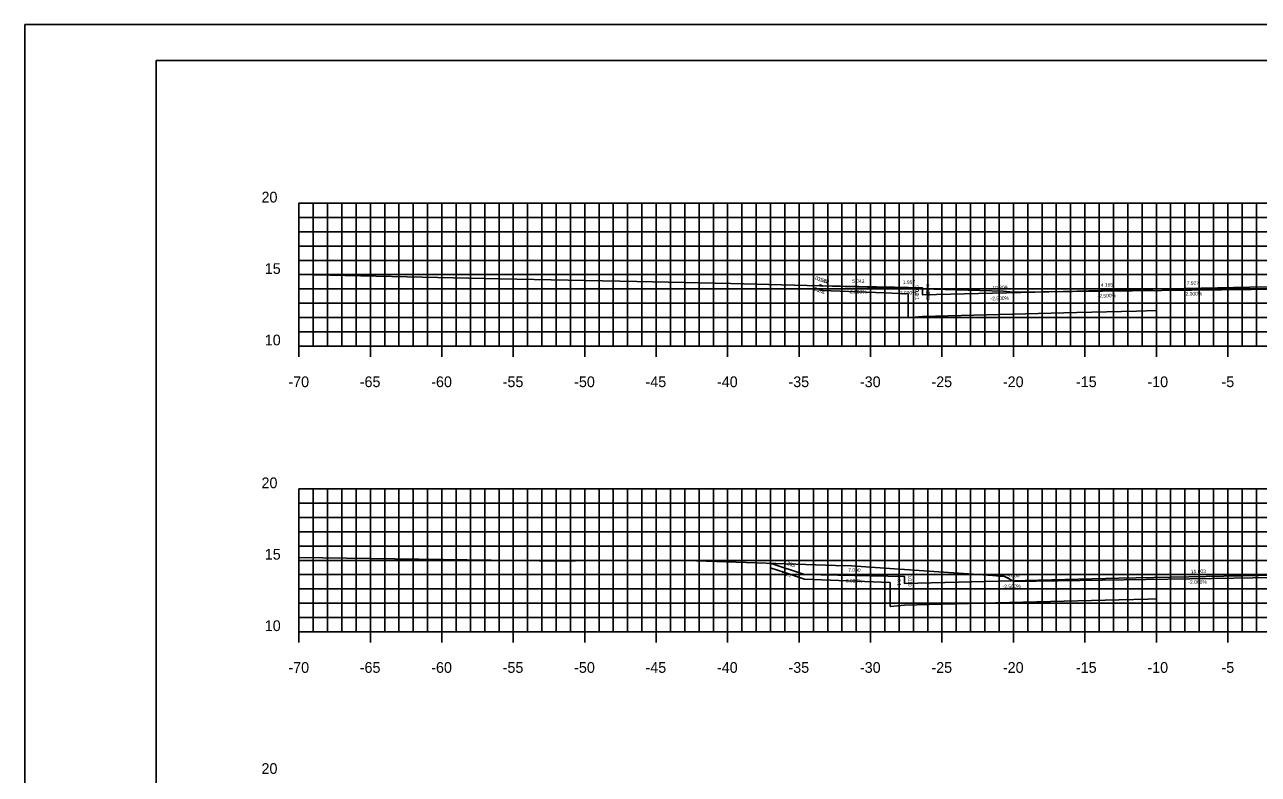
# Model space of a CAD drawing. Extents: x 40011 to 50684, y 49949 to 72236.
# Drawn here: x 42704.8 to 42791.1, y 67925.2 to 67977.7 of the extents above; entities that cross this region are included whole.
import ezdxf

# ---------------------------------------------------------------- set-up
doc = ezdxf.new("R2010")
doc.units = 0
for name, color, linetype in [('1', 7, 'Continuous'), ('10', 7, 'Continuous'), ('41', 7, 'Continuous'), ('51', 7, 'Continuous'), ('52', 7, 'Continuous'), ('53', 7, 'Continuous'), ('54', 7, 'Continuous'), ('55', 7, 'Continuous'), ('57', 7, 'Continuous'), ('58', 7, 'Continuous'), ('59', 7, 'Continuous')]:
    doc.layers.add(name, color=color, linetype=linetype)

msp = doc.modelspace()

# ---------------------------------------------------------------- linework, layer by layer
at = {"layer": '1'}
for p, q in [((42879.485, 67977.696), (42704.79, 67977.696)), ((42713.985, 67975.196), (42713.985, 67870.196)), ((42878.985, 67975.196), (42713.985, 67975.196))]:
    msp.add_line(p, q, dxfattribs=at)
at = {"layer": '41'}
for points in [[(42704.79, 67977.696), (42879.485, 67977.696), (42879.485, 67867.696), (42704.79, 67867.696)], [(42713.985, 67975.196), (42878.985, 67975.196), (42878.985, 67870.196), (42713.985, 67870.196)]]:
    msp.add_lwpolyline(points, close=True, dxfattribs=at)
at = {"layer": '51'}
for p, q in [((42723.985, 67955.196), (42723.985, 67965.196)), ((42723.985, 67965.196), (42724.735, 67965.196)), ((42723.985, 67960.196), (42724.735, 67960.196)), ((42723.985, 67955.196), (42724.735, 67955.196)), ((42723.985, 67935.196), (42723.985, 67945.196)), ((42723.985, 67945.196), (42724.735, 67945.196)), ((42723.985, 67940.196), (42724.735, 67940.196)), ((42723.985, 67935.196), (42724.735, 67935.196))]:
    msp.add_line(p, q, dxfattribs=at)
at = {"layer": '52'}
for p, q in [((42723.985, 67955.196), (42863.985, 67955.196)), ((42723.985, 67954.446), (42723.985, 67955.196)), ((42728.985, 67954.446), (42728.985, 67955.196)), ((42733.985, 67954.446), (42733.985, 67955.196)), ((42738.985, 67954.446), (42738.985, 67955.196)), ((42743.985, 67954.446), (42743.985, 67955.196)), ((42748.985, 67954.446), (42748.985, 67955.196)), ((42753.985, 67954.446), (42753.985, 67955.196)), ((42758.985, 67954.446), (42758.985, 67955.196)), ((42763.985, 67954.446), (42763.985, 67955.196)), ((42768.985, 67954.446), (42768.985, 67955.196)), ((42773.985, 67954.446), (42773.985, 67955.196)), ((42778.985, 67954.446), (42778.985, 67955.196)), ((42783.985, 67954.446), (42783.985, 67955.196)), ((42788.985, 67954.446), (42788.985, 67955.196)), ((42723.985, 67935.196), (42863.985, 67935.196)), ((42723.985, 67934.446), (42723.985, 67935.196)), ((42728.985, 67934.446), (42728.985, 67935.196)), ((42733.985, 67934.446), (42733.985, 67935.196)), ((42738.985, 67934.446), (42738.985, 67935.196)), ((42743.985, 67934.446), (42743.985, 67935.196)), ((42748.985, 67934.446), (42748.985, 67935.196)), ((42753.985, 67934.446), (42753.985, 67935.196)), ((42758.985, 67934.446), (42758.985, 67935.196)), ((42763.985, 67934.446), (42763.985, 67935.196)), ((42768.985, 67934.446), (42768.985, 67935.196)), ((42773.985, 67934.446), (42773.985, 67935.196)), ((42778.985, 67934.446), (42778.985, 67935.196)), ((42783.985, 67934.446), (42783.985, 67935.196)), ((42788.985, 67934.446), (42788.985, 67935.196))]:
    msp.add_line(p, q, dxfattribs=at)
at = {"layer": '53'}
for p, q in [((42723.985, 67964.196), (42863.985, 67964.196)), ((42723.985, 67963.196), (42863.985, 67963.196)), ((42723.985, 67962.196), (42863.985, 67962.196)), ((42723.985, 67961.196), (42863.985, 67961.196)), ((42723.985, 67959.196), (42863.985, 67959.196)), ((42723.985, 67958.196), (42863.985, 67958.196)), ((42723.985, 67957.196), (42863.985, 67957.196)), ((42723.985, 67956.196), (42863.985, 67956.196)), ((42723.985, 67944.196), (42863.985, 67944.196)), ((42723.985, 67943.196), (42863.985, 67943.196)), ((42723.985, 67942.196), (42863.985, 67942.196)), ((42723.985, 67941.196), (42863.985, 67941.196)), ((42723.985, 67939.196), (42863.985, 67939.196)), ((42723.985, 67938.196), (42863.985, 67938.196)), ((42723.985, 67937.196), (42863.985, 67937.196)), ((42723.985, 67936.196), (42863.985, 67936.196))]:
    msp.add_line(p, q, dxfattribs=at)
at = {"layer": '54'}
for p, q in [((42724.985, 67955.196), (42724.985, 67965.196)), ((42725.985, 67955.196), (42725.985, 67965.196)), ((42726.985, 67955.196), (42726.985, 67965.196)), ((42727.985, 67955.196), (42727.985, 67965.196)), ((42729.985, 67955.196), (42729.985, 67965.196)), ((42730.985, 67955.196), (42730.985, 67965.196)), ((42731.985, 67955.196), (42731.985, 67965.196)), ((42732.985, 67955.196), (42732.985, 67965.196)), ((42734.985, 67955.196), (42734.985, 67965.196)), ((42735.985, 67955.196), (42735.985, 67965.196)), ((42736.985, 67955.196), (42736.985, 67965.196)), ((42737.985, 67955.196), (42737.985, 67965.196)), ((42739.985, 67955.196), (42739.985, 67965.196)), ((42740.985, 67955.196), (42740.985, 67965.196)), ((42741.985, 67955.196), (42741.985, 67965.196)), ((42742.985, 67955.196), (42742.985, 67965.196)), ((42744.985, 67955.196), (42744.985, 67965.196)), ((42745.985, 67955.196), (42745.985, 67965.196)), ((42746.985, 67955.196), (42746.985, 67965.196)), ((42747.985, 67955.196), (42747.985, 67965.196)), ((42749.985, 67955.196), (42749.985, 67965.196)), ((42750.985, 67955.196), (42750.985, 67965.196)), ((42751.985, 67955.196), (42751.985, 67965.196)), ((42752.985, 67955.196), (42752.985, 67965.196)), ((42754.985, 67955.196), (42754.985, 67965.196)), ((42755.985, 67955.196), (42755.985, 67965.196)), ((42756.985, 67955.196), (42756.985, 67965.196)), ((42757.985, 67955.196), (42757.985, 67965.196)), ((42759.985, 67955.196), (42759.985, 67965.196)), ((42760.985, 67955.196), (42760.985, 67965.196)), ((42761.985, 67955.196), (42761.985, 67965.196)), ((42762.985, 67955.196), (42762.985, 67965.196)), ((42764.985, 67955.196), (42764.985, 67965.196)), ((42765.985, 67955.196), (42765.985, 67965.196)), ((42766.985, 67955.196), (42766.985, 67965.196)), ((42767.985, 67955.196), (42767.985, 67965.196)), ((42769.985, 67955.196), (42769.985, 67965.196)), ((42770.985, 67955.196), (42770.985, 67965.196)), ((42771.985, 67955.196), (42771.985, 67965.196)), ((42772.985, 67955.196), (42772.985, 67965.196)), ((42774.985, 67955.196), (42774.985, 67965.196)), ((42775.985, 67955.196), (42775.985, 67965.196)), ((42776.985, 67955.196), (42776.985, 67965.196)), ((42777.985, 67955.196), (42777.985, 67965.196)), ((42779.985, 67955.196), (42779.985, 67965.196)), ((42780.985, 67955.196), (42780.985, 67965.196)), ((42781.985, 67955.196), (42781.985, 67965.196)), ((42782.985, 67955.196), (42782.985, 67965.196)), ((42784.985, 67955.196), (42784.985, 67965.196)), ((42785.985, 67955.196), (42785.985, 67965.196)), ((42786.985, 67955.196), (42786.985, 67965.196)), ((42787.985, 67955.196), (42787.985, 67965.196)), ((42789.985, 67955.196), (42789.985, 67965.196)), ((42790.985, 67955.196), (42790.985, 67965.196)), ((42724.985, 67935.196), (42724.985, 67945.196)), ((42725.985, 67935.196), (42725.985, 67945.196)), ((42726.985, 67935.196), (42726.985, 67945.196)), ((42727.985, 67935.196), (42727.985, 67945.196)), ((42729.985, 67935.196), (42729.985, 67945.196)), ((42730.985, 67935.196), (42730.985, 67945.196)), ((42731.985, 67935.196), (42731.985, 67945.196)), ((42732.985, 67935.196), (42732.985, 67945.196)), ((42734.985, 67935.196), (42734.985, 67945.196)), ((42735.985, 67935.196), (42735.985, 67945.196)), ((42736.985, 67935.196), (42736.985, 67945.196)), ((42737.985, 67935.196), (42737.985, 67945.196)), ((42739.985, 67935.196), (42739.985, 67945.196)), ((42740.985, 67935.196), (42740.985, 67945.196)), ((42741.985, 67935.196), (42741.985, 67945.196)), ((42742.985, 67935.196), (42742.985, 67945.196)), ((42744.985, 67935.196), (42744.985, 67945.196)), ((42745.985, 67935.196), (42745.985, 67945.196)), ((42746.985, 67935.196), (42746.985, 67945.196)), ((42747.985, 67935.196), (42747.985, 67945.196)), ((42749.985, 67935.196), (42749.985, 67945.196)), ((42750.985, 67935.196), (42750.985, 67945.196)), ((42751.985, 67935.196), (42751.985, 67945.196)), ((42752.985, 67935.196), (42752.985, 67945.196)), ((42754.985, 67935.196), (42754.985, 67945.196)), ((42755.985, 67935.196), (42755.985, 67945.196)), ((42756.985, 67935.196), (42756.985, 67945.196)), ((42757.985, 67935.196), (42757.985, 67945.196)), ((42759.985, 67935.196), (42759.985, 67945.196)), ((42760.985, 67935.196), (42760.985, 67945.196)), ((42761.985, 67935.196), (42761.985, 67945.196)), ((42762.985, 67935.196), (42762.985, 67945.196)), ((42764.985, 67935.196), (42764.985, 67945.196)), ((42765.985, 67935.196), (42765.985, 67945.196)), ((42766.985, 67935.196), (42766.985, 67945.196)), ((42767.985, 67935.196), (42767.985, 67945.196)), ((42769.985, 67935.196), (42769.985, 67945.196)), ((42770.985, 67935.196), (42770.985, 67945.196)), ((42771.985, 67935.196), (42771.985, 67945.196)), ((42772.985, 67935.196), (42772.985, 67945.196)), ((42774.985, 67935.196), (42774.985, 67945.196)), ((42775.985, 67935.196), (42775.985, 67945.196)), ((42776.985, 67935.196), (42776.985, 67945.196)), ((42777.985, 67935.196), (42777.985, 67945.196)), ((42779.985, 67935.196), (42779.985, 67945.196)), ((42780.985, 67935.196), (42780.985, 67945.196)), ((42781.985, 67935.196), (42781.985, 67945.196)), ((42782.985, 67935.196), (42782.985, 67945.196)), ((42784.985, 67935.196), (42784.985, 67945.196)), ((42785.985, 67935.196), (42785.985, 67945.196)), ((42786.985, 67935.196), (42786.985, 67945.196)), ((42787.985, 67935.196), (42787.985, 67945.196)), ((42789.985, 67935.196), (42789.985, 67945.196)), ((42790.985, 67935.196), (42790.985, 67945.196))]:
    msp.add_line(p, q, dxfattribs=at)
at = {"layer": '55'}
for p, q in [((42723.985, 67965.196), (42863.985, 67965.196)), ((42723.985, 67955.196), (42723.985, 67965.196)), ((42728.985, 67955.196), (42728.985, 67965.196)), ((42733.985, 67955.196), (42733.985, 67965.196)), ((42738.985, 67955.196), (42738.985, 67965.196)), ((42743.985, 67955.196), (42743.985, 67965.196)), ((42748.985, 67955.196), (42748.985, 67965.196)), ((42753.985, 67955.196), (42753.985, 67965.196)), ((42758.985, 67955.196), (42758.985, 67965.196)), ((42763.985, 67955.196), (42763.985, 67965.196)), ((42768.985, 67955.196), (42768.985, 67965.196)), ((42773.985, 67955.196), (42773.985, 67965.196)), ((42778.985, 67955.196), (42778.985, 67965.196)), ((42783.985, 67955.196), (42783.985, 67965.196)), ((42788.985, 67955.196), (42788.985, 67965.196)), ((42723.985, 67960.196), (42863.985, 67960.196)), ((42723.985, 67955.196), (42863.985, 67955.196)), ((42723.985, 67945.196), (42863.985, 67945.196)), ((42723.985, 67935.196), (42723.985, 67945.196)), ((42728.985, 67935.196), (42728.985, 67945.196)), ((42733.985, 67935.196), (42733.985, 67945.196)), ((42738.985, 67935.196), (42738.985, 67945.196)), ((42743.985, 67935.196), (42743.985, 67945.196)), ((42748.985, 67935.196), (42748.985, 67945.196)), ((42753.985, 67935.196), (42753.985, 67945.196)), ((42758.985, 67935.196), (42758.985, 67945.196)), ((42763.985, 67935.196), (42763.985, 67945.196)), ((42768.985, 67935.196), (42768.985, 67945.196)), ((42773.985, 67935.196), (42773.985, 67945.196)), ((42778.985, 67935.196), (42778.985, 67945.196)), ((42783.985, 67935.196), (42783.985, 67945.196)), ((42788.985, 67935.196), (42788.985, 67945.196)), ((42723.985, 67940.196), (42863.985, 67940.196)), ((42723.985, 67935.196), (42863.985, 67935.196))]:
    msp.add_line(p, q, dxfattribs=at)
at = {"layer": '57'}
for points in [[(42723.985, 67960.195), (42738.033, 67959.899), (42747.62, 67959.713), (42754.215, 67959.587), (42762.208, 67959.371), (42769.975, 67959.139), (42773.286, 67959.037), (42773.489, 67959.009), (42773.969, 67958.965), (42790.613, 67959.157), (42791.828, 67959.171), (42792.401, 67959.177), (42793.831, 67959.193), (42813.274, 67958.809), (42813.526, 67958.804), (42813.572, 67958.808), (42818.306, 67959.7), (42818.424, 67959.707), (42834.779, 67960.506), (42836.56, 67960.524), (42846.885, 67960.762), (42859.728, 67960.992)], [(42723.985, 67940.402), (42742.467, 67940.149), (42744.231, 67940.184), (42751.807, 67940.155), (42761.522, 67939.84), (42762.651, 67939.802), (42764.979, 67939.658), (42772.548, 67939.134), (42773.027, 67939.087), (42773.311, 67939.087), (42773.322, 67939.087), (42773.369, 67939.06), (42774.029, 67938.722), (42789.409, 67938.952), (42793.387, 67939.013), (42793.901, 67939.02), (42793.902, 67939.02), (42813.77, 67938.673), (42813.91, 67938.67), (42813.941, 67938.676), (42820.425, 67939.683), (42820.571, 67939.69), (42857.708, 67940.165), (42859.48, 67940.197)]]:
    msp.add_lwpolyline(points, dxfattribs=at)
at = {"layer": '58'}
for points in [[(42760.413, 67959.154), (42760.443, 67959.144), (42760.612, 67959.088), (42764.946, 67958.917), (42766.616, 67958.852), (42766.618, 67958.389), (42766.625, 67957.183), (42767.344, 67957.25), (42767.622, 67957.276), (42778.43, 67957.546), (42782.596, 67957.65), (42783.976, 67957.679), (42783.984, 67957.679)], [(42757.019, 67939.656), (42757.906, 67939.36), (42759.355, 67938.878), (42759.394, 67938.876), (42765.358, 67938.642), (42765.358, 67938.635), (42765.369, 67936.973), (42765.373, 67936.973), (42766.364, 67937.066), (42766.369, 67937.066), (42768.924, 67937.13), (42781.368, 67937.442), (42781.391, 67937.442), (42783.404, 67937.482), (42783.984, 67937.494)]]:
    msp.add_lwpolyline(points, dxfattribs=at)
at = {"layer": '59'}
for points in [[(42760.413, 67959.484), (42760.443, 67959.473), (42760.612, 67959.417), (42765.654, 67959.317), (42767.612, 67959.277), (42767.619, 67958.917), (42767.622, 67958.777), (42778.431, 67959.048), (42782.595, 67959.152), (42790.522, 67959.31), (42793.599, 67959.372)], [(42757.019, 67939.986), (42759.354, 67939.207), (42766.354, 67939.067), (42766.364, 67938.567), (42781.368, 67938.943), (42792.372, 67939.163), (42793.985, 67939.195), (42793.985, 67939.195), (42794.654, 67939.185), (42806.566, 67938.947), (42814.664, 67938.744), (42814.674, 67939.244), (42821.674, 67939.384), (42822.673, 67939.717)]]:
    msp.add_lwpolyline(points, dxfattribs=at)

# ---------------------------------------------------------------- texts
at = {"layer": '10'}
for s, rotation, p in [('0.030', 341.56505, (42760.088, 67959.855)), ('0.168', 341.56505, (42760.223, 67959.81)), ('5.043', 358.85424, (42762.694, 67959.626)), ('1.957', 358.85424, (42766.235, 67959.555)), ('4.165', 1.4321, (42780.101, 67959.339)), ('7.927', 1.14576, (42786.114, 67959.472)), ('3.0:1', 341.56505, (42759.928, 67959.118)), ('3.0:1', 341.56505, (42760.027, 67959.085)), ('2.000%', 358.85424, (42762.532, 67958.879)), ('2.000%', 358.85424, (42766.032, 67958.809)), ('0.0:1', 271.14576, (42767.108, 67959.448)), ('0.0:1', 271.14576, (42767.113, 67959.198)), ('0.007', 271.14576, (42767.856, 67959.543)), ('0.003', 271.14576, (42767.861, 67959.294)), ('10.809', 1.4321, (42772.517, 67959.15)), ('-2.500%', 1.4321, (42779.875, 67958.584)), ('-2.000%', 1.14576, (42785.918, 67958.718)), ('-2.500%', 1.4321, (42772.388, 67958.396)), ('2.335', 341.56505, (42757.846, 67939.974)), ('3.0:1', 341.56505, (42757.685, 67939.237)), ('2.000%', 358.85424, (42762.253, 67938.649)), ('7.000', 358.85424, (42762.418, 67939.396)), ('0.0:1', 271.14576, (42765.852, 67939.168)), ('0.010', 271.14576, (42766.601, 67939.225)), ('15.005', 1.4321, (42773.357, 67938.992)), ('11.003', 1.14576, (42786.401, 67939.293)), ('-2.500%', 1.4321, (42773.228, 67938.239)), ('-2.000%', 1.14576, (42786.23, 67938.54))]:
    msp.add_text(s, height=0.25, rotation=rotation, dxfattribs=at).set_placement(p)
at = {"layer": '51'}
for s, height, p in [('20', 0.75, (42721.364, 67965.246)), ('15', 0.75, (42721.592, 67960.246)), ('10', 0.75, (42721.592, 67955.246)), ('-', 0.0001, (42723.985, 67955.196)), ('20', 0.75, (42721.364, 67945.246)), ('15', 0.75, (42721.592, 67940.246)), ('10', 0.75, (42721.592, 67935.246)), ('-', 0.0001, (42723.985, 67935.196)), ('20', 0.75, (42721.364, 67925.246))]:
    msp.add_text(s, height=height, dxfattribs=at).set_placement(p)
at = {"layer": '52'}
for s, p in [('-70', (42723.245, 67952.321)), ('-65', (42728.24, 67952.321)), ('-60', (42733.24, 67952.321)), ('-55', (42738.242, 67952.321)), ('-50', (42743.242, 67952.321)), ('-45', (42748.237, 67952.321)), ('-40', (42753.237, 67952.321)), ('-35', (42758.241, 67952.321)), ('-30', (42763.241, 67952.321)), ('-25', (42768.245, 67952.321)), ('-20', (42773.245, 67952.321)), ('-15', (42778.359, 67952.321)), ('-10', (42783.359, 67952.321)), ('-5', (42788.544, 67952.321)), ('-70', (42723.245, 67932.321)), ('-65', (42728.24, 67932.321)), ('-60', (42733.24, 67932.321)), ('-55', (42738.242, 67932.321)), ('-50', (42743.242, 67932.321)), ('-45', (42748.237, 67932.321)), ('-40', (42753.237, 67932.321)), ('-35', (42758.241, 67932.321)), ('-30', (42763.241, 67932.321)), ('-25', (42768.245, 67932.321)), ('-20', (42773.245, 67932.321)), ('-15', (42778.359, 67932.321)), ('-10', (42783.359, 67932.321)), ('-5', (42788.544, 67932.321))]:
    msp.add_text(s, height=0.75, dxfattribs=at).set_placement(p)

doc.saveas('drawing.dxf')
